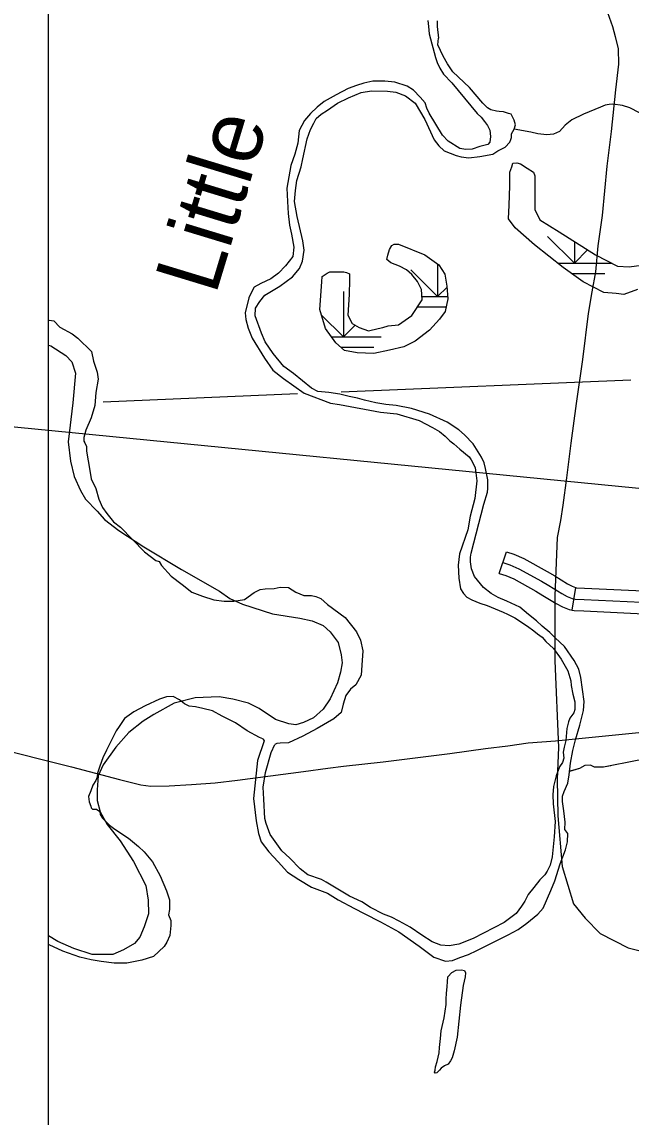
# Model space of a CAD drawing. Extents: x 1164457 to 1439835, y 1590918 to 1773502.
# Drawn here: x 1246223 to 1250237, y 1633937 to 1641151 of the extents above; entities that cross this region are included whole.
import ezdxf

# ---------------------------------------------------------------- set-up
doc = ezdxf.new("R2010")
doc.units = 0
for name, color, linetype in [('Level 2', 7, 'Continuous'), ('Level 32', 7, 'Continuous'), ('Level 35', 7, 'Continuous'), ('Level 43', 7, 'Continuous'), ('Level 44', 7, 'Continuous'), ('Level 47', 7, 'Continuous'), ('Level 5', 7, 'Continuous'), ('Level 9', 7, 'Continuous'), ('R_Draft', 7, 'Continuous')]:
    doc.layers.add(name, color=color, linetype=linetype)

msp = doc.modelspace()

# ---------------------------------------------------------------- linework, layer by layer
at = {"layer": 'Level 2'}
for points in [[(1246398.1, 1639021.1), (1246414.6, 1639018), (1246513.2, 1638953.9), (1246552.5, 1638912.3), (1246577.4, 1638836.2)], [(1246577.4, 1638836.2), (1246558.8, 1638640.8), (1246529.2, 1638384.2), (1246543.2, 1638256.2), (1246568, 1638156.2), (1246609.9, 1638063.7), (1246642.2, 1638006.7), (1246718.6, 1637928.1), (1246768.1, 1637873.3), (1246861.7, 1637801.2), (1247026.3, 1637692.6), (1247274.8, 1637544.1), (1247524.5, 1637401.1), (1247593.3, 1637351.6), (1247676.2, 1637316.1), (1247875.2, 1637252.6), (1248053.8, 1637222.5), (1248136.6, 1637206.4), (1248208.7, 1637175.2), (1248255, 1637132.2), (1248307.7, 1637062.2), (1248327.1, 1636981.6), (1248333.5, 1636929.9), (1248322.8, 1636866.5), (1248303.4, 1636796.6), (1248253.9, 1636692.2), (1248207.7, 1636623.4), (1248144.2, 1636567.4), (1248079.6, 1636536.2), (1248028, 1636520.1), (1247982.8, 1636526.6), (1247894.6, 1636555.6), (1247787, 1636628.8), (1247716, 1636663.2), (1247613.8, 1636689), (1247523.4, 1636705.1), (1247364.1, 1636698.7), (1247226.4, 1636664.2), (1247093, 1636587.9), (1247022, 1636543.8), (1246927.3, 1636469.6), (1246841.2, 1636373.8), (1246759.5, 1636257.7), (1246725.1, 1636184.5), (1246718.6, 1636093.1), (1246718.6, 1636022.1), (1246738, 1635946.8), (1246784.2, 1635864), (1246871.4, 1635756.4), (1246959.6, 1635619.8), (1247040.3, 1635461.7), (1247054.3, 1635365.9), (1247057.5, 1635275.6), (1247029.5, 1635190.6), (1246999.4, 1635121.8), (1246965, 1635079.8), (1246892.9, 1635038.9), (1246821.9, 1635006.7), (1246686.3, 1635007.7), (1246565.8, 1635047.5), (1246460.4, 1635092.7), (1246398.1, 1635131.1)]]:
    msp.add_lwpolyline(points, dxfattribs=at)
at = {"layer": 'Level 32'}
for p, q in [((1249368.7, 1637518.1), (1249415.4, 1637660.6)), ((1249848.9, 1637276.1), (1249872.2, 1637424.3))]:
    msp.add_line(p, q, dxfattribs=at)
for points in [[(1249415.4, 1637660.6), (1249464.3, 1637644.6), (1249531.3, 1637616.1), (1249684.8, 1637531.1), (1249734.1, 1637501.3), (1249818.1, 1637449.9), (1249849.1, 1637433.3), (1249870.1, 1637424.6), (1249872.2, 1637424.3)], [(1249392, 1637589.4), (1249437.9, 1637574.3), (1249498.4, 1637548.6), (1249647.2, 1637466.2), (1249695.2, 1637437.2), (1249780.8, 1637384.9), (1249817, 1637365.5), (1249849.6, 1637351.9), (1249869.3, 1637348.9), (1249928.1, 1637346.8), (1250305.7, 1637328.4), (1250394.9, 1637329.8)], [(1249368.7, 1637518.1), (1249411.5, 1637504), (1249465.5, 1637481.1), (1249609.6, 1637401.2), (1249656.2, 1637373.1), (1249743.4, 1637319.8), (1249784.8, 1637297.6), (1249829.2, 1637279.2), (1249848.9, 1637276.1)], [(1249872.2, 1637424.3), (1249876.4, 1637423.6), (1249931.2, 1637421.7), (1250317.1, 1637402.9)], [(1249848.9, 1637276.1), (1249862.1, 1637274.1), (1249924.9, 1637271.8), (1250321.2, 1637252.5)], [(1246014.9, 1636377.1), (1246551.1, 1636242.9), (1246866.1, 1636160.1), (1247007.5, 1636125.9), (1247073.3, 1636116.8), (1247194.5, 1636119.2), (1247340.5, 1636126.7), (1247497.4, 1636139.5), (1247643.8, 1636155), (1248079.7, 1636213.5), (1248240.2, 1636234.9), (1248342.8, 1636248.8), (1248603.5, 1636275.7), (1249043.9, 1636331.4), (1249277, 1636363.6), (1249426, 1636382.3), (1249560.2, 1636401.8), (1249739.7, 1636415.7), (1250377.2, 1636479.2)]]:
    msp.add_lwpolyline(points, dxfattribs=at)
at = {"layer": 'Level 35'}
for points in [[(1248897.8, 1641159.1), (1248901.9, 1641119.6), (1248907.8, 1641072.9)], [(1248958.7, 1641157.6), (1248960.3, 1641121.3), (1248968.4, 1641042.7)], [(1248907.8, 1641072.9), (1248949.2, 1640915.5), (1248960, 1640882.9), (1248977.9, 1640845.6), (1249002.2, 1640805.7), (1249055.3, 1640749.1), (1249223.8, 1640547.1), (1249250, 1640523.4), (1249271.5, 1640495.3), (1249292, 1640468.2), (1249305.6, 1640436.8), (1249311.8, 1640394.9), (1249305.7, 1640358.4), (1249293.6, 1640343.8), (1249240.4, 1640329), (1249190.1, 1640312.7), (1249147.4, 1640310), (1249108.8, 1640317.1), (1249032.9, 1640365.4), (1248994.7, 1640404.5), (1248949.9, 1640476.7), (1248907, 1640549.9), (1248891.3, 1640583.2), (1248881.5, 1640616.9), (1248847.4, 1640655.4), (1248804.3, 1640700.2), (1248761.4, 1640728.3), (1248680.1, 1640753.4), (1248614.6, 1640759.7), (1248535.2, 1640759.3), (1248476.1, 1640747.5), (1248428.7, 1640731.3), (1248372.6, 1640712.3), (1248293.6, 1640671), (1248214.1, 1640626.4), (1248168.9, 1640589.9), (1248125.3, 1640546.5), (1248086.5, 1640502), (1248049.6, 1640435.5), (1248040.7, 1640351.6), (1248021.5, 1640279.2), (1247994.3, 1640204.1), (1247968, 1640055), (1247972.3, 1639968.1), (1247976.8, 1639888.4), (1247987.6, 1639811.7), (1247999.5, 1639752.6), (1248015.9, 1639666.5), (1248007.8, 1639605.9), (1247959.7, 1639543.8), (1247913, 1639496.2), (1247863.9, 1639458.4), (1247797.2, 1639427.7), (1247754.5, 1639402.3), (1247738, 1639374.5), (1247719.1, 1639333.3), (1247695, 1639233.7), (1247698.2, 1639190.1), (1247714.3, 1639133.5), (1247740.2, 1639067.3), (1247821.8, 1638935), (1247876, 1638856.4), (1247946.9, 1638802.3), (1248084.2, 1638705.4), (1248257.8, 1638639.1), (1248315.3, 1638629.5), (1248585.5, 1638581), (1248693.7, 1638568), (1248840.9, 1638524.4), (1248927.9, 1638479.2), (1248974.7, 1638451.7), (1249011.9, 1638422.6), (1249043.9, 1638391.8), (1249070, 1638372.5), (1249108.8, 1638337), (1249171.1, 1638285.4), (1249182.9, 1638266.6), (1249194.4, 1638246.5), (1249208.9, 1638214.2), (1249213.4, 1638181.5), (1249220.2, 1638127), (1249207.3, 1638010.6), (1249176, 1637895.4), (1249160.7, 1637805.2), (1249107.7, 1637646.6), (1249098.4, 1637571.4), (1249101.8, 1637486.9), (1249112.4, 1637416.8), (1249132.9, 1637384.8), (1249155, 1637360.6), (1249188.9, 1637344.4), (1249240.6, 1637321.8), (1249289, 1637305.6), (1249393.9, 1637262.4), (1249422.6, 1637249.8), (1249471, 1637225.2), (1249555.7, 1637170.3), (1249597.3, 1637138.7), (1249621.5, 1637119.8), (1249651.4, 1637098), (1249676.5, 1637069.9)], [(1247790.6, 1639307.9), (1247823, 1639351.5), (1247923.6, 1639409.3), (1248006.5, 1639470.8), (1248051.7, 1639525.5), (1248072.8, 1639574.8), (1248082.4, 1639647.7), (1248075.3, 1639708.6), (1248037.3, 1639868), (1248020, 1639966.7), (1248026.8, 1640040), (1248035.5, 1640106.7), (1248062.9, 1640195.6), (1248075.1, 1640249.5), (1248103.9, 1640380.9), (1248124.6, 1640443), (1248146.8, 1640482.9), (1248162.1, 1640515.2), (1248195.6, 1640544), (1248237.3, 1640570), (1248302.4, 1640615.9), (1248374.8, 1640651.4), (1248458.3, 1640685.4), (1248526.3, 1640695.7), (1248633, 1640693.6), (1248688.2, 1640688.4), (1248751.8, 1640663.2), (1248813.9, 1640614.4), (1248878.2, 1640507.9), (1248940.9, 1640372.9), (1248969.9, 1640335.2), (1249006.5, 1640302.4), (1249083.7, 1640271.3), (1249118.6, 1640262.4), (1249168.3, 1640255.4), (1249241.7, 1640264.4), (1249326.8, 1640280), (1249358.4, 1640300.9), (1249408.7, 1640324.6), (1249439.1, 1640357.6), (1249445.1, 1640377), (1249448.6, 1640388.2), (1249450.2, 1640413.3), (1249468, 1640445.1), (1249476, 1640473.7), (1249466.5, 1640502.4), (1249447.1, 1640542), (1249430.3, 1640548.4), (1249396.5, 1640558.1), (1249369, 1640559.7), (1249350.1, 1640563.3), (1249312.6, 1640571.4), (1249292, 1640583.8), (1249261.3, 1640615.4), (1249171.7, 1640718.4), (1249062.2, 1640821.3), (1249028.3, 1640874.8), (1248998.7, 1640925.6), (1248963.8, 1640999.2), (1248968.4, 1641042.7)], [(1250292.3, 1640552.4), (1250228.9, 1640585.1), (1250181.3, 1640599), (1250117.7, 1640607.9), (1250091.9, 1640607), (1250066.1, 1640602), (1250036.6, 1640589.1), (1249923.1, 1640543.5), (1249847.3, 1640505.4), (1249802.9, 1640471.4), (1249764.9, 1640428.1), (1249726.8, 1640410.3), (1249683.2, 1640407.4), (1249622.4, 1640413.3), (1249577, 1640423.3), (1249468, 1640445.1)], [(1247810.1, 1636428.3), (1247819, 1636414.2), (1247776.8, 1636285.1), (1247748.7, 1636035.8), (1247767.3, 1635887.6), (1247781.3, 1635804.2), (1247800.1, 1635750.9), (1247850.3, 1635683), (1247911.7, 1635617.9), (1247973.8, 1635550.6), (1248048.5, 1635501.2), (1248131.4, 1635451.7), (1248237.5, 1635412.1), (1248307.8, 1635368.6), (1248414.6, 1635310.4), (1248479.3, 1635278.5), (1248587, 1635223), (1248707.7, 1635156.4), (1248840, 1635061.9), (1248937.1, 1634990.3), (1249015, 1634964.7), (1249059.7, 1634968.6), (1249109.7, 1634988.7), (1249165.8, 1635006.7), (1249221.5, 1635033.7), (1249285.9, 1635067.2), (1249427.5, 1635137.8), (1249493.8, 1635173.4), (1249549.7, 1635214.5), (1249621.8, 1635273.5), (1249658.8, 1635313.6), (1249708.9, 1635428.8), (1249734.6, 1635493.5), (1249770.8, 1635606), (1249805, 1635698.2), (1249819.4, 1635749.2), (1249819.5, 1635804.5), (1249800.1, 1635830.7), (1249803.6, 1635880.1), (1249794.8, 1635953), (1249784.5, 1636015.8), (1249785.7, 1636050.1), (1249797.1, 1636081.8), (1249821.3, 1636135.4), (1249829.4, 1636192.1), (1249838.4, 1636269), (1249853.1, 1636352.2), (1249870.1, 1636421.7), (1249899.2, 1636518), (1249923.9, 1636614.4), (1249929.1, 1636673.7), (1249906.8, 1636831.4), (1249893.9, 1636888.2), (1249861.4, 1636943.7), (1249797.8, 1637035.8), (1249736.3, 1637094.1), (1249702.5, 1637128.6), (1249652.5, 1637170.8), (1249614.6, 1637206.2), (1249561.4, 1637246.7), (1249503.6, 1637295.1), (1249419.6, 1637335.8), (1249361.8, 1637358.3), (1249314.4, 1637385), (1249264, 1637425), (1249205.2, 1637497.4), (1249186.2, 1637548.9), (1249178.2, 1637595.1), (1249178.7, 1637624.3), (1249183.3, 1637650.6), (1249266.4, 1637974.5), (1249291.8, 1638052.3), (1249293.5, 1638077.5), (1249294.5, 1638135), (1249278.4, 1638209.4), (1249269.8, 1638245.4), (1249252.5, 1638283.7), (1249196, 1638370.9), (1249139.6, 1638431.6), (1249101.9, 1638463.8), (1249026.2, 1638513.2), (1248910.1, 1638566.4), (1248790.6, 1638603.6), (1248688.8, 1638623.4), (1248621.3, 1638631), (1248554.7, 1638640.6), (1248481.6, 1638659.9), (1248435.5, 1638673), (1248380.2, 1638684.1), (1248319.3, 1638698.1), (1248245.6, 1638709.1), (1248173.4, 1638716.8), (1248132, 1638738.9), (1248013.6, 1638834.8), (1247950.1, 1638879.8), (1247879.1, 1638965.5), (1247826.4, 1639043.3), (1247802.3, 1639100.1), (1247761.2, 1639214.3), (1247762.7, 1639265.2), (1247790.6, 1639307.9)], [(1249676.5, 1637069.9), (1249725.7, 1637023.9), (1249777.4, 1636953), (1249821.1, 1636876.3), (1249839.3, 1636809.9), (1249842.3, 1636780.1), (1249854.3, 1636723.3), (1249866.1, 1636673), (1249867.1, 1636620.8), (1249859.6, 1636600.1), (1249832.9, 1636564.8), (1249824.3, 1636540.2), (1249814.7, 1636496.6), (1249806.8, 1636417.3), (1249797.1, 1636372.6), (1249790, 1636340.2), (1249793.3, 1636300.6), (1249784.7, 1636272.7), (1249766.6, 1636244.1), (1249742.9, 1636185), (1249726.5, 1636114.8), (1249722, 1636060.4), (1249724.1, 1636001.2), (1249736.5, 1635884), (1249730.5, 1635783.8), (1249722.1, 1635694.9), (1249717.4, 1635650.5), (1249703.2, 1635596.4), (1249684.2, 1635557.2), (1249669.4, 1635533.4), (1249636.1, 1635498.5), (1249597.6, 1635449.2), (1249559, 1635402), (1249536.2, 1635358.6), (1249515.9, 1635326.4), (1249480.3, 1635277.3), (1249401.3, 1635217.9), (1249196.4, 1635112.8), (1249102.1, 1635076.8), (1249038.6, 1635064.4), (1248983.3, 1635068.6), (1248927, 1635090.8), (1248857.6, 1635134.5), (1248780.7, 1635188.8), (1248709, 1635226.7), (1248659.1, 1635252.9), (1248605, 1635272.3), (1248519.5, 1635318.1), (1248463.4, 1635355.4), (1248381.4, 1635391.4), (1248227.3, 1635483.6), (1248197.9, 1635501.5), (1248108.4, 1635533.5), (1248056.4, 1635572.7), (1247987.7, 1635641.5), (1247937, 1635690.1), (1247860.2, 1635798.8), (1247832.5, 1635869.7), (1247823.7, 1635904.5), (1247818.1, 1636029.8), (1247813, 1636110), (1247827.9, 1636207.3), (1247865.2, 1636338.9), (1247889.3, 1636391.2)], [(1249006.3, 1634589.9), (1249019.9, 1634679.2), (1249018.2, 1634716.6), (1249021.2, 1634751.6), (1249025.4, 1634797.3), (1249027.3, 1634826.8), (1249029.8, 1634860.3), (1249055.9, 1634890), (1249084.4, 1634903.7), (1249119.1, 1634907.4), (1249138.9, 1634902.4), (1249146.4, 1634887.5), (1249143.9, 1634861.5), (1249131.5, 1634804.4), (1249114.1, 1634674.2)], [(1249114.1, 1634674.2), (1249091.8, 1634463.4), (1249072, 1634372.8), (1249058.3, 1634326.9), (1249047.2, 1634308.3), (1249031.1, 1634286), (1249007.5, 1634274.9), (1248985.2, 1634260), (1248975.3, 1634246.3), (1248956.7, 1634227.7), (1248946.8, 1634225.2), (1248943, 1634232.7), (1248945.5, 1634246.3), (1248948, 1634267.4), (1248960.4, 1634302.1), (1248972.8, 1634359.2), (1248974, 1634395.2), (1248981.5, 1634453.5), (1248985.2, 1634504.3), (1249006.3, 1634589.9)]]:
    msp.add_lwpolyline(points, dxfattribs=at)
at = {"layer": 'Level 43'}
for points in [[(1250081.5, 1641211.7), (1250115, 1641121.2), (1250133.3, 1641053.5), (1250152.7, 1640974.2), (1250154.1, 1640871.3), (1250133.7, 1640703.5), (1250105.2, 1640428), (1250076.8, 1640200), (1250045.7, 1639874.7), (1250018.5, 1639676.4), (1250002.9, 1639503.7), (1249979.7, 1639371.6), (1249954.3, 1639230.7), (1249917.3, 1638926.4), (1249875.7, 1638637.4), (1249839.4, 1638376.2), (1249812.7, 1638148.2), (1249787.2, 1637967.7), (1249771.4, 1637865.6), (1249749.2, 1637754), (1249735, 1637369.2)], [(1249735, 1637369.2), (1249735, 1636941.8), (1249758.7, 1636371.8), (1249751, 1636162.9), (1249755.6, 1635920.5), (1249782.5, 1635588.1), (1249858.4, 1635341.1), (1249934.4, 1635246.1), (1250034.1, 1635146.4), (1250219.2, 1635051.4), (1250333.1, 1635022.9)], [(1251818, 1636708.5), (1251795.7, 1636689.3), (1251785.1, 1636661), (1251789, 1636505.1), (1251789.5, 1636406.8), (1251786, 1636401), (1251777.4, 1636400.8), (1250840.7, 1636340.1), (1250482.6, 1636310), (1250449.7, 1636304.1), (1250434.8, 1636303.5), (1250400.8, 1636299.5), (1250349, 1636296.3), (1250276.5, 1636286), (1250055.4, 1636240.7), (1249996.1, 1636241.1), (1249969.4, 1636254), (1249932, 1636251.8), (1249896.5, 1636233.9), (1249828, 1636212.5)], [(1250357.9, 1636297.5), (1250276.5, 1636286), (1250232.7, 1636277.1)], [(1250103.4, 1636250.5), (1250055.4, 1636240.7), (1249996.1, 1636241.1), (1249969.4, 1636254), (1249932, 1636251.8), (1249896.5, 1636233.9), (1249831.9, 1636213.7)]]:
    msp.add_lwpolyline(points, dxfattribs=at)
at = {"layer": 'Level 44'}
for p, q in [((1249863.9, 1639561.5), (1249687.1, 1639738.2)), ((1249863.9, 1639703.3), (1249863.9, 1639561.5)), ((1249863.9, 1639561.5), (1249950.9, 1639648.5)), ((1248962.4, 1639557.2), (1248962.4, 1639341)), ((1249753.4, 1639561.5), (1250109.5, 1639561.5)), ((1248962.4, 1639341), (1248785.6, 1639517.8)), ((1249845.7, 1639493.3), (1250063.9, 1639493.3)), ((1248962.4, 1639341), (1249024.5, 1639403.2)), ((1248341.4, 1639375.5), (1248341.4, 1639075.5)), ((1248859.7, 1639341), (1249029, 1639341)), ((1248830.3, 1639272.9), (1249018.6, 1639272.9)), ((1248341.4, 1639075.5), (1248197.7, 1639219.2)), ((1248341.4, 1639075.5), (1248418.5, 1639152.7)), ((1248262.8, 1639075.5), (1248591.4, 1639075.5)), ((1248325.1, 1639007.3), (1248541.4, 1639007.3))]:
    msp.add_line(p, q, dxfattribs=at)
at = {"layer": 'Level 47'}
for points in [[(1250280.2, 1639388.4), (1250188.5, 1639355.9), (1250138.2, 1639361.8), (1250058.4, 1639367.7), (1249922.4, 1639438.7), (1249789.3, 1639533.4), (1249600.1, 1639681.3), (1249473, 1639793.7), (1249428.6, 1639852.8), (1249434.5, 1639944.5), (1249437.5, 1640071.7), (1249437.5, 1640124.9), (1249437.5, 1640160.4), (1249452.3, 1640195.9), (1249458.2, 1640219.6), (1249484.8, 1640222.6), (1249508.4, 1640216.6), (1249552.8, 1640187.1), (1249594.2, 1640160.4), (1249603.1, 1640136.8), (1249603.1, 1640101.3), (1249603.1, 1639977.1), (1249603.1, 1639914.9), (1249635.6, 1639846.9), (1249762.7, 1639767), (1250002.2, 1639616.2), (1250147.1, 1639542.2), (1250224, 1639536.3), (1250354.1, 1639554.1)], [(1248636.8, 1639148.9), (1248704.8, 1639154.8), (1248793.5, 1639216.9), (1248861.5, 1639320.4), (1248855.6, 1639388.4), (1248829, 1639441.7), (1248793.5, 1639486), (1248758, 1639518.6), (1248710.7, 1639542.2), (1248654.5, 1639563), (1248627.9, 1639586.6), (1248633.8, 1639613.2), (1248645.7, 1639651.7), (1248660.4, 1639678.3), (1248675.2, 1639687.2), (1248704.8, 1639687.2), (1248879.2, 1639616.2), (1248970.9, 1639551.1), (1249009.3, 1639489), (1249024.1, 1639409.1), (1249030, 1639326.3), (1249012.3, 1639243.5), (1248973.9, 1639193.2), (1248908.8, 1639119.3), (1248814.2, 1639048.3), (1248740.3, 1639009.8), (1248645.7, 1638989.1)], [(1248645.7, 1638989.1), (1248542.2, 1638965.5), (1248432.8, 1638971.4), (1248350, 1638986.2), (1248290.8, 1639036.5), (1248222.8, 1639131.1), (1248187.4, 1639255.3), (1248199.2, 1639438.7), (1248202.1, 1639474.2), (1248234.7, 1639494.9), (1248252.4, 1639503.8), (1248293.8, 1639503.8), (1248344.1, 1639503.8), (1248361.8, 1639500.8), (1248382.5, 1639492), (1248382.5, 1639450.6), (1248379.5, 1639355.9), (1248370.7, 1639219.8), (1248400.2, 1639163.6), (1248444.6, 1639137), (1248506.7, 1639116.3), (1248571.7, 1639131.1), (1248601.3, 1639137), (1248636.8, 1639148.9)]]:
    msp.add_lwpolyline(points, dxfattribs=at)
at = {"layer": 'Level 5'}
for points in [[(1248326.5, 1638713.7), (1250235.3, 1638792.4)], [(1246758.5, 1638649), (1248039.9, 1638701.9)]]:
    msp.add_lwpolyline(points, dxfattribs=at)
at = {"layer": 'Level 9'}
for points in [[(1246398.1, 1639186.7), (1246402.7, 1639186.7), (1246434.8, 1639182.1), (1246473.7, 1639140.9), (1246553.7, 1639096.4), (1246592.8, 1639067.6), (1246681.9, 1638979.6), (1246695.7, 1638916.7), (1246709.5, 1638870.7), (1246718.7, 1638843.2), (1246725.3, 1638796.9), (1246709.5, 1638710.4), (1246704.9, 1638623.3), (1246679.8, 1638543.2), (1246645.4, 1638460.7), (1246631.7, 1638412.7), (1246631.7, 1638389.8), (1246638.5, 1638378.3), (1246650, 1638353.1), (1246650, 1638323.3), (1246670.6, 1638195.1), (1246679.8, 1638140.1), (1246709.5, 1638078.3), (1246731.2, 1638006.2), (1246753.4, 1637952.9), (1246782.8, 1637913.4), (1246826.3, 1637858.4), (1246873.2, 1637822.9), (1247031.2, 1637660.3), (1247106.7, 1637603.1), (1247127.3, 1637596.2), (1247143.3, 1637571), (1247207.4, 1637500), (1247278.4, 1637445.1), (1247342.5, 1637394.7), (1247413.5, 1637367.2), (1247489, 1637344.3), (1247555.4, 1637335.2), (1247619.5, 1637335.2), (1247690.5, 1637346.6), (1247754.2, 1637392.4), (1247793.5, 1637413), (1247825.5, 1637415.3), (1247885.1, 1637417.6), (1247924, 1637426.8), (1247978.9, 1637425.9), (1248029.3, 1637394.7), (1248081.9, 1637371.8), (1248132.3, 1637371.8), (1248160.5, 1637366.1), (1248192.8, 1637351.8), (1248236.4, 1637313), (1248354.4, 1637227.5), (1248427.6, 1637133.6), (1248455.1, 1637078.7), (1248468.8, 1637007.7), (1248464.2, 1636913.8), (1248459.7, 1636847.4), (1248422.8, 1636784.2), (1248388.5, 1636754.4), (1248358.7, 1636713.2), (1248340.4, 1636655.9), (1248326.7, 1636600.9), (1248278.6, 1636559.7), (1248168.7, 1636495.6), (1248074.8, 1636445.2), (1247981, 1636401.7), (1247926, 1636399.4), (1247903.3, 1636397.6), (1247889.3, 1636391.2)], [(1247708.5, 1636481.9), (1247630.7, 1636534.5), (1247543.7, 1636578), (1247479.6, 1636612.4), (1247415.5, 1636628.4), (1247367.4, 1636639.9), (1247326.2, 1636644.5), (1247294.2, 1636658.2), (1247262.1, 1636685.7), (1247220.9, 1636706.3), (1247175.1, 1636704), (1247129.4, 1636690.3), (1247035.4, 1636646.5), (1246960, 1636605.5), (1246900.4, 1636562), (1246863.8, 1636509.3), (1246845.5, 1636481.9), (1246781.4, 1636353.7), (1246756.8, 1636302.2), (1246737.3, 1636247.2), (1246721.3, 1636201.4), (1246719, 1636176.2), (1246711, 1636154.4), (1246690.4, 1636122.4), (1246676.7, 1636085.7), (1246662.9, 1636049.1), (1246667.5, 1636012.5), (1246676.7, 1635983.8), (1246680.1, 1635974.7), (1246688.1, 1635964.4), (1246703, 1635964.4), (1246715.6, 1635964.4), (1246736.1, 1635949.5), (1246738.5, 1635930), (1246753.4, 1635906), (1246800.3, 1635859), (1246834.6, 1635834), (1246925, 1635773.3), (1246992.6, 1635718.3), (1247029.2, 1635683.4), (1247083, 1635617), (1247134.5, 1635525.4), (1247176.9, 1635428), (1247196.3, 1635367.4), (1247195.2, 1635303.2), (1247188.3, 1635268.3), (1247205.5, 1635231.7), (1247205.5, 1635198.5), (1247198.6, 1635132), (1247179.2, 1635088.5), (1247159.7, 1635059.9), (1247089.9, 1634993.5), (1247014.3, 1634969.4), (1246914.7, 1634951.1), (1246832.3, 1634950), (1246746.5, 1634962.6), (1246678.9, 1634972.9), (1246605.7, 1634991.2), (1246492.4, 1635030.1), (1246403.1, 1635071.4), (1246398.1, 1635074.1)], [(1247810.1, 1636428.3), (1247788.7, 1636436.1), (1247708.5, 1636481.9)]]:
    msp.add_lwpolyline(points, dxfattribs=at)
at = {"layer": 'R_Draft'}
msp.add_line((1283713.8, 1634794.1), (1223029.8, 1640753.2), dxfattribs=at)
msp.add_lwpolyline([(1246398.1, 1678582), (1349820.2, 1678582), (1349820.2, 1614470.8), (1246398.1, 1614470.8)], close=True, dxfattribs=at)

# ---------------------------------------------------------------- texts
at = {"layer": 'Level 35'}
msp.add_text('Little', height=422, rotation=73.0883, dxfattribs=at).set_placement((1247498.9, 1639344.4))

doc.saveas('drawing.dxf')
